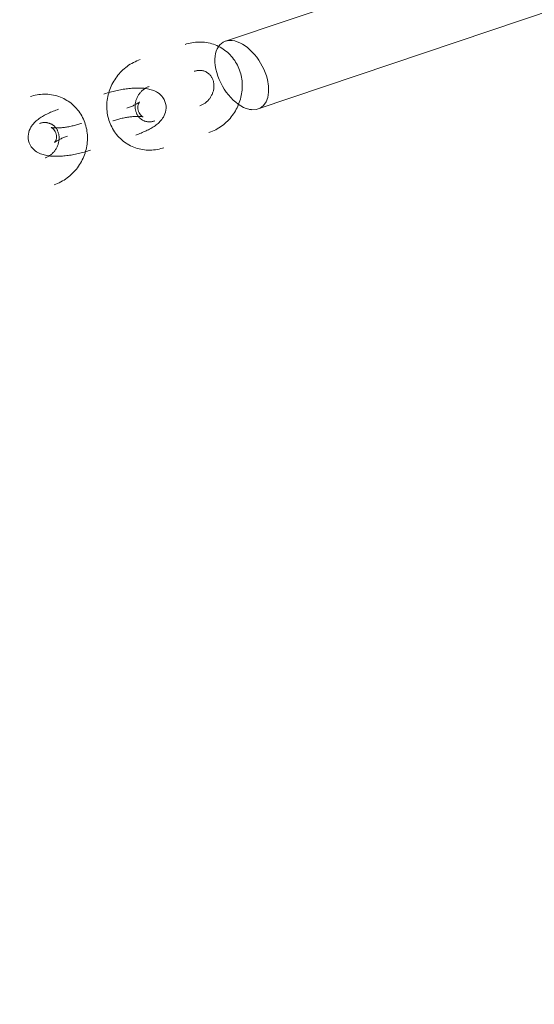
# Model space of a CAD drawing. Header units: millimetres. Extents: x -188930 to 271134, y -158090 to 283816.
# Tile 562 of 610: x 44724 to 44833, y 78927 to 79135. Entities that reach past the tile are written whole.
import ezdxf

# ---------------------------------------------------------------- set-up
doc = ezdxf.new("R2010")
doc.units = ezdxf.units.MM
doc.linetypes.add('AA_PRZERYWANA', pattern=[4, 3, -1])
doc.layers.add('A-DETL-1', color=5, linetype='AA_PRZERYWANA', lineweight=25)
doc.layers.add('I-FURN', color=30, linetype='Continuous', lineweight=9)

# ---------------------------------------------------------------- blocks, each defined once
blk = doc.blocks.new('LARSLAJ_hamak - LARSLAJ_hamak-V31-PZT-dwg')
at = {"layer": 'I-FURN'}
for p, q in [((-706.44, -242.45), (-910.13, -446.57)), ((-897.55, -456.35), (-693.86, -252.23))]:
    blk.add_line(p, q, dxfattribs=at)
at = {"layer": 'I-FURN', "flags": 128}
for points in [[(-674.9, -208.85), (-675.16, -209.13), (-675.42, -209.42), (-675.67, -209.72), (-675.9, -210.03), (-676.12, -210.35), (-676.33, -210.68), (-676.53, -211.01), (-676.72, -211.36), (-676.89, -211.7), (-677.05, -212.06), (-677.19, -212.42), (-677.32, -212.79), (-677.44, -213.16), (-677.55, -213.53), (-677.64, -213.91), (-677.72, -214.29), (-677.78, -214.68), (-677.83, -215.06), (-677.86, -215.45), (-677.88, -215.84), (-677.89, -216.23), (-677.88, -216.62), (-677.86, -217.01), (-677.82, -217.39), (-677.77, -217.78), (-677.71, -218.16), (-677.63, -218.55), (-677.54, -218.92), (-677.43, -219.3), (-677.31, -219.67), (-677.17, -220.03), (-677.02, -220.39), (-676.86, -220.74), (-676.69, -221.09), (-676.5, -221.43), (-676.3, -221.76), (-676.08, -222.08), (-675.86, -222.4), (-675.62, -222.7), (-675.37, -223), (-675.1, -223.28), (-674.83, -223.56), (-674.54, -223.82), (-674.25, -224.07), (-673.94, -224.31), (-673.63, -224.53), (-673.3, -224.74), (-672.97, -224.94), (-672.63, -225.12), (-672.28, -225.29), (-671.93, -225.44), (-671.56, -225.58), (-671.2, -225.7), (-670.82, -225.81), (-670.45, -225.9), (-670.07, -225.97), (-669.68, -226.03), (-669.37, -226.06)], [(-665.91, -214.79), (-666.24, -214.44), (-666.61, -214.15), (-666.99, -213.91), (-667.38, -213.73), (-667.75, -213.6), (-668.11, -213.51), (-668.46, -213.46), (-668.79, -213.44), (-669.1, -213.43), (-669.39, -213.45), (-669.68, -213.48), (-669.96, -213.52), (-670.22, -213.57), (-670.49, -213.63), (-670.75, -213.7), (-671, -213.78), (-671.26, -213.87), (-671.51, -213.96), (-671.76, -214.06), (-672.01, -214.16), (-672.26, -214.28), (-672.51, -214.4), (-672.77, -214.52), (-673.02, -214.65), (-673.27, -214.79), (-673.52, -214.93), (-673.78, -215.08), (-674.03, -215.23), (-674.29, -215.39), (-674.54, -215.56), (-674.79, -215.73), (-675.05, -215.9), (-675.3, -216.08), (-675.55, -216.26), (-675.8, -216.44), (-676.05, -216.63), (-676.3, -216.83), (-676.55, -217.03), (-676.79, -217.23), (-677.04, -217.43), (-677.28, -217.64), (-677.51, -217.84), (-677.75, -218.05), (-677.98, -218.27), (-678.2, -218.48), (-678.42, -218.7), (-678.56, -218.83)], [(-668.84, -220.08), (-668.97, -220.07), (-669.09, -220.05), (-669.21, -220.03), (-669.33, -220), (-669.45, -219.96), (-669.57, -219.92), (-669.69, -219.87), (-669.81, -219.82), (-669.93, -219.76), (-670.04, -219.7), (-670.16, -219.63), (-670.27, -219.56), (-670.38, -219.48), (-670.49, -219.39), (-670.59, -219.3), (-670.69, -219.21), (-670.79, -219.11), (-670.89, -219), (-670.99, -218.89), (-671.08, -218.77), (-671.16, -218.65), (-671.25, -218.52), (-671.33, -218.39), (-671.4, -218.25), (-671.47, -218.11), (-671.54, -217.97), (-671.6, -217.82), (-671.65, -217.66), (-671.7, -217.51), (-671.74, -217.35), (-671.78, -217.19), (-671.82, -217.03), (-671.84, -216.86), (-671.86, -216.69), (-671.88, -216.53), (-671.89, -216.36), (-671.89, -216.19), (-671.89, -216.02), (-671.87, -215.85), (-671.86, -215.68), (-671.84, -215.51), (-671.81, -215.34), (-671.77, -215.17), (-671.73, -215.01), (-671.69, -214.85), (-671.63, -214.69), (-671.58, -214.53), (-671.51, -214.38), (-671.44, -214.23), (-671.37, -214.08), (-671.29, -213.94), (-671.21, -213.8), (-671.12, -213.67), (-671.03, -213.54), (-670.94, -213.41), (-670.84, -213.3), (-670.74, -213.18), (-670.65, -213.09)], [(-665.91, -214.79), (-665.63, -215.18), (-665.4, -215.59), (-665.24, -216.01), (-665.13, -216.42), (-665.07, -216.82), (-665.05, -217.19), (-665.06, -217.54), (-665.09, -217.86), (-665.14, -218.17), (-665.21, -218.46), (-665.29, -218.73), (-665.38, -219), (-665.48, -219.25), (-665.59, -219.5), (-665.7, -219.74), (-665.83, -219.98), (-665.95, -220.22), (-666.09, -220.45), (-666.23, -220.68), (-666.38, -220.91), (-666.54, -221.13), (-666.7, -221.36), (-666.87, -221.58), (-667.04, -221.81), (-667.22, -222.03), (-667.41, -222.26), (-667.6, -222.48), (-667.8, -222.7), (-668, -222.92), (-668.2, -223.15), (-668.42, -223.37), (-668.62, -223.57)], [(-671.01, -216.94), (-671.03, -216.97), (-671.05, -217.01), (-671.08, -217.08), (-671.12, -217.15), (-671.16, -217.24), (-671.22, -217.34), (-671.29, -217.45), (-671.37, -217.56), (-671.45, -217.69), (-671.54, -217.82), (-671.64, -217.95), (-671.75, -218.09), (-671.87, -218.24), (-672, -218.39), (-672.13, -218.54), (-672.26, -218.7), (-672.41, -218.86), (-672.56, -219.02), (-672.71, -219.18), (-672.86, -219.33)], [(-670.52, -218.64), (-670.7, -218.38), (-670.84, -218.12), (-670.94, -217.87), (-671.01, -217.63), (-671.04, -217.43), (-671.05, -217.27), (-671.04, -217.13), (-671.03, -217.04), (-671.02, -216.97), (-671.01, -216.94), (-671.01, -216.92)], [(-670.52, -218.64), (-670.3, -218.86), (-670.07, -219.05), (-669.84, -219.19), (-669.62, -219.3), (-669.42, -219.36), (-669.26, -219.4), (-669.13, -219.42), (-669.04, -219.43), (-668.97, -219.43), (-668.93, -219.43), (-668.92, -219.43)], [(-668.93, -219.43), (-668.96, -219.44), (-669.01, -219.45), (-669.08, -219.47), (-669.16, -219.49), (-669.26, -219.52), (-669.36, -219.56), (-669.48, -219.61), (-669.61, -219.66), (-669.75, -219.73), (-669.89, -219.79), (-670.04, -219.87), (-670.2, -219.95), (-670.37, -220.04), (-670.54, -220.14), (-670.71, -220.24), (-670.89, -220.35), (-671.07, -220.46), (-671.25, -220.58), (-671.44, -220.7), (-671.63, -220.83), (-671.82, -220.96), (-672.01, -221.1), (-672.2, -221.24), (-672.39, -221.39), (-672.58, -221.54), (-672.77, -221.69), (-672.96, -221.84), (-673.15, -222), (-673.33, -222.16), (-673.51, -222.32), (-673.69, -222.48), (-673.87, -222.64), (-674.04, -222.81), (-674.21, -222.97), (-674.31, -223.07)], [(-666.34, -219.1), (-666.45, -219.21), (-666.56, -219.3), (-666.67, -219.4), (-666.79, -219.48), (-666.9, -219.57), (-667.02, -219.64), (-667.14, -219.71), (-667.26, -219.77), (-667.38, -219.83), (-667.51, -219.88), (-667.63, -219.93), (-667.76, -219.97), (-667.88, -220), (-668.01, -220.03), (-668.13, -220.06), (-668.26, -220.07), (-668.38, -220.09), (-668.51, -220.09), (-668.63, -220.09), (-668.75, -220.09), (-668.84, -220.08)], [(-684.93, -223.48), (-685.32, -223.46), (-685.71, -223.45), (-686.09, -223.46), (-686.48, -223.48), (-686.87, -223.53), (-687.25, -223.58), (-687.63, -223.66), (-688, -223.75), (-688.38, -223.86), (-688.74, -223.98), (-689.1, -224.12), (-689.46, -224.28), (-689.81, -224.45), (-690.15, -224.63), (-690.48, -224.83), (-690.81, -225.04), (-691.12, -225.26), (-691.43, -225.5), (-691.72, -225.75), (-692.01, -226.01), (-692.21, -226.2)], [(-679.41, -240.69), (-679.14, -240.41), (-678.88, -240.12), (-678.64, -239.82), (-678.4, -239.51), (-678.18, -239.19), (-677.97, -238.86), (-677.77, -238.53), (-677.59, -238.19), (-677.42, -237.84), (-677.26, -237.48), (-677.11, -237.12), (-676.98, -236.76), (-676.86, -236.39), (-676.76, -236.01), (-676.66, -235.63), (-676.59, -235.25), (-676.52, -234.87), (-676.48, -234.48), (-676.44, -234.09), (-676.42, -233.7), (-676.41, -233.31), (-676.42, -232.92), (-676.44, -232.54), (-676.48, -232.15), (-676.53, -231.76), (-676.6, -231.38), (-676.67, -231), (-676.77, -230.62), (-676.87, -230.25), (-677, -229.88), (-677.13, -229.51), (-677.28, -229.15), (-677.44, -228.8), (-677.62, -228.45), (-677.8, -228.12), (-678.01, -227.78), (-678.22, -227.46), (-678.45, -227.15), (-678.69, -226.84), (-678.94, -226.55), (-679.2, -226.26), (-679.47, -225.99), (-679.76, -225.73), (-680.05, -225.48), (-680.36, -225.24), (-680.68, -225.01), (-681, -224.8), (-681.33, -224.6), (-681.67, -224.42), (-682.02, -224.25), (-682.38, -224.1), (-682.74, -223.96), (-683.11, -223.84), (-683.48, -223.74), (-683.86, -223.65), (-684.24, -223.57), (-684.62, -223.52), (-684.93, -223.48)], [(-669.37, -226.06), (-668.98, -226.08), (-668.6, -226.09), (-668.21, -226.08), (-667.82, -226.06), (-667.44, -226.02), (-667.06, -225.96), (-666.68, -225.88), (-666.3, -225.79), (-665.93, -225.68), (-665.56, -225.56), (-665.2, -225.42), (-664.85, -225.27), (-664.5, -225.1), (-664.16, -224.91), (-663.82, -224.72), (-663.5, -224.51), (-663.18, -224.28), (-662.88, -224.05), (-662.58, -223.8), (-662.29, -223.54), (-662.09, -223.34)], [(-688.39, -234.75), (-688.68, -234.36), (-688.9, -233.95), (-689.07, -233.53), (-689.17, -233.12), (-689.24, -232.73), (-689.26, -232.36), (-689.25, -232.01), (-689.21, -231.68), (-689.16, -231.37), (-689.09, -231.08), (-689.01, -230.81), (-688.92, -230.54), (-688.82, -230.29), (-688.72, -230.04), (-688.6, -229.8), (-688.48, -229.56), (-688.35, -229.33), (-688.21, -229.1), (-688.07, -228.87), (-687.92, -228.64), (-687.76, -228.41), (-687.6, -228.18), (-687.43, -227.96), (-687.26, -227.73), (-687.08, -227.51), (-686.89, -227.29), (-686.7, -227.06), (-686.51, -226.84), (-686.31, -226.62), (-686.1, -226.4), (-685.89, -226.18), (-685.69, -225.97)], [(-685.37, -230.11), (-685.34, -230.11), (-685.29, -230.1), (-685.22, -230.08), (-685.14, -230.05), (-685.05, -230.02), (-684.94, -229.98), (-684.82, -229.93), (-684.69, -229.88), (-684.56, -229.82), (-684.41, -229.75), (-684.26, -229.67), (-684.1, -229.59), (-683.94, -229.5), (-683.77, -229.41), (-683.59, -229.31), (-683.42, -229.2), (-683.23, -229.09), (-683.05, -228.97), (-682.86, -228.84), (-682.67, -228.71), (-682.48, -228.58), (-682.29, -228.44), (-682.1, -228.3), (-681.91, -228.16), (-681.72, -228.01), (-681.53, -227.86), (-681.34, -227.7), (-681.16, -227.54), (-680.97, -227.39), (-680.79, -227.22), (-680.61, -227.06), (-680.43, -226.9), (-680.26, -226.74), (-680.09, -226.57), (-679.99, -226.47)], [(-688.39, -234.75), (-688.06, -235.1), (-687.7, -235.4), (-687.31, -235.63), (-686.93, -235.81), (-686.55, -235.94), (-686.19, -236.03), (-685.84, -236.08), (-685.52, -236.11), (-685.21, -236.11), (-684.91, -236.1), (-684.62, -236.07), (-684.35, -236.03), (-684.08, -235.97), (-683.82, -235.91), (-683.56, -235.84), (-683.3, -235.76), (-683.05, -235.68), (-682.79, -235.58), (-682.54, -235.48), (-682.29, -235.38), (-682.04, -235.27), (-681.79, -235.15), (-681.54, -235.02), (-681.29, -234.89), (-681.03, -234.75), (-680.78, -234.61), (-680.53, -234.46), (-680.27, -234.31), (-680.02, -234.15), (-679.76, -233.99), (-679.51, -233.82), (-679.26, -233.64), (-679, -233.47), (-678.75, -233.28), (-678.5, -233.1), (-678.25, -232.91), (-678, -232.71), (-677.75, -232.52), (-677.51, -232.32), (-677.27, -232.11), (-677.03, -231.91), (-676.79, -231.7), (-676.56, -231.49), (-676.33, -231.28), (-676.1, -231.06), (-675.88, -230.84), (-675.75, -230.71)], [(-687.96, -230.44), (-687.86, -230.34), (-687.75, -230.24), (-687.63, -230.15), (-687.52, -230.06), (-687.4, -229.98), (-687.28, -229.9), (-687.16, -229.83), (-687.04, -229.77), (-686.92, -229.71), (-686.8, -229.66), (-686.67, -229.61), (-686.55, -229.57), (-686.42, -229.54), (-686.3, -229.51), (-686.17, -229.49), (-686.05, -229.47), (-685.92, -229.46), (-685.8, -229.45), (-685.67, -229.45), (-685.55, -229.45), (-685.46, -229.46)], [(-685.46, -229.46), (-685.34, -229.47), (-685.21, -229.49), (-685.09, -229.52), (-684.97, -229.55), (-684.85, -229.58), (-684.73, -229.62), (-684.61, -229.67), (-684.49, -229.72), (-684.38, -229.78), (-684.26, -229.84), (-684.15, -229.91), (-684.04, -229.98), (-683.93, -230.06), (-683.82, -230.15), (-683.71, -230.24), (-683.61, -230.34), (-683.51, -230.44), (-683.41, -230.54), (-683.32, -230.66), (-683.23, -230.77), (-683.14, -230.9), (-683.06, -231.02), (-682.98, -231.16), (-682.9, -231.29), (-682.83, -231.43), (-682.77, -231.58), (-682.71, -231.73), (-682.65, -231.88), (-682.6, -232.03), (-682.56, -232.19), (-682.52, -232.35), (-682.49, -232.52), (-682.46, -232.68), (-682.44, -232.85), (-682.43, -233.02), (-682.42, -233.19), (-682.41, -233.36), (-682.42, -233.53), (-682.43, -233.7), (-682.44, -233.87), (-682.47, -234.03), (-682.5, -234.2), (-682.53, -234.37), (-682.57, -234.53), (-682.62, -234.7), (-682.67, -234.85), (-682.73, -235.01), (-682.79, -235.17), (-682.86, -235.32), (-682.93, -235.46), (-683.01, -235.6), (-683.09, -235.74), (-683.18, -235.88), (-683.27, -236), (-683.37, -236.13), (-683.47, -236.25), (-683.57, -236.36), (-683.65, -236.45)], [(-683.79, -230.91), (-684, -230.68), (-684.23, -230.49), (-684.47, -230.35), (-684.69, -230.25), (-684.88, -230.18), (-685.04, -230.14), (-685.17, -230.12), (-685.27, -230.11), (-685.33, -230.11), (-685.37, -230.11), (-685.38, -230.12)], [(-683.79, -230.91), (-683.6, -231.16), (-683.46, -231.42), (-683.36, -231.68), (-683.3, -231.91), (-683.27, -232.11), (-683.26, -232.28), (-683.26, -232.41), (-683.27, -232.51), (-683.28, -232.57), (-683.29, -232.61), (-683.29, -232.62)], [(-683.29, -232.61), (-683.28, -232.58), (-683.26, -232.53), (-683.23, -232.47), (-683.19, -232.39), (-683.14, -232.3), (-683.08, -232.21), (-683.01, -232.1), (-682.94, -231.98), (-682.85, -231.86), (-682.76, -231.73), (-682.66, -231.59), (-682.55, -231.45), (-682.43, -231.3), (-682.31, -231.15), (-682.18, -231), (-682.04, -230.85), (-681.9, -230.69), (-681.75, -230.53), (-681.59, -230.37), (-681.44, -230.21)], [(-699.34, -233.35), (-699.61, -233.62), (-699.87, -233.92), (-700.11, -234.22), (-700.35, -234.52), (-700.57, -234.84), (-700.78, -235.17), (-700.98, -235.5), (-701.16, -235.85), (-701.33, -236.2), (-701.49, -236.55), (-701.64, -236.91), (-701.77, -237.28), (-701.89, -237.65), (-701.99, -238.02), (-702.08, -238.4), (-702.16, -238.78), (-702.22, -239.17), (-702.27, -239.55), (-702.31, -239.94), (-702.33, -240.33), (-702.33, -240.72), (-702.33, -241.11), (-702.3, -241.5), (-702.27, -241.89), (-702.22, -242.27), (-702.15, -242.66), (-702.07, -243.04), (-701.98, -243.41), (-701.87, -243.79), (-701.75, -244.16), (-701.62, -244.52), (-701.47, -244.88), (-701.31, -245.23), (-701.13, -245.58), (-700.94, -245.92), (-700.74, -246.25), (-700.53, -246.57), (-700.3, -246.89), (-700.06, -247.19), (-699.81, -247.49), (-699.55, -247.77), (-699.27, -248.05), (-698.99, -248.31), (-698.69, -248.56), (-698.39, -248.8), (-698.07, -249.02), (-697.75, -249.23), (-697.42, -249.43), (-697.07, -249.61), (-696.73, -249.78), (-696.37, -249.93), (-696.01, -250.07), (-695.64, -250.19), (-695.27, -250.3), (-694.89, -250.39), (-694.51, -250.46), (-694.13, -250.52), (-693.81, -250.55)], [(-693.29, -244.57), (-693.41, -244.56), (-693.54, -244.54), (-693.66, -244.52), (-693.78, -244.49), (-693.9, -244.45), (-694.02, -244.41), (-694.14, -244.36), (-694.26, -244.31), (-694.37, -244.26), (-694.49, -244.19), (-694.6, -244.12), (-694.71, -244.05), (-694.82, -243.97), (-694.93, -243.89), (-695.04, -243.79), (-695.14, -243.7), (-695.24, -243.6), (-695.34, -243.49), (-695.43, -243.38), (-695.52, -243.26), (-695.61, -243.14), (-695.69, -243.01), (-695.77, -242.88), (-695.85, -242.74), (-695.92, -242.6), (-695.98, -242.46), (-696.04, -242.31), (-696.1, -242.16), (-696.15, -242), (-696.19, -241.84), (-696.23, -241.68), (-696.26, -241.52), (-696.29, -241.35), (-696.31, -241.19), (-696.32, -241.02), (-696.33, -240.85), (-696.33, -240.68), (-696.33, -240.51), (-696.32, -240.34), (-696.3, -240.17), (-696.28, -240), (-696.25, -239.83), (-696.22, -239.67), (-696.18, -239.5), (-696.13, -239.34), (-696.08, -239.18), (-696.02, -239.02), (-695.96, -238.87), (-695.89, -238.72), (-695.82, -238.57), (-695.74, -238.43), (-695.66, -238.29), (-695.57, -238.16), (-695.48, -238.03), (-695.38, -237.91), (-695.28, -237.79), (-695.18, -237.67), (-695.09, -237.58)], [(-690.78, -243.59), (-690.89, -243.7), (-691, -243.8), (-691.12, -243.89), (-691.23, -243.98), (-691.35, -244.06), (-691.47, -244.13), (-691.59, -244.2), (-691.71, -244.26), (-691.83, -244.32), (-691.95, -244.37), (-692.08, -244.42), (-692.2, -244.46), (-692.33, -244.49), (-692.45, -244.52), (-692.58, -244.55), (-692.7, -244.56), (-692.83, -244.58), (-692.95, -244.58), (-693.08, -244.58), (-693.2, -244.58), (-693.29, -244.57)], [(-693.81, -250.55), (-693.43, -250.58), (-693.04, -250.58), (-692.65, -250.58), (-692.27, -250.55), (-691.88, -250.51), (-691.5, -250.45), (-691.12, -250.37), (-690.74, -250.28), (-690.37, -250.17), (-690.01, -250.05), (-689.65, -249.91), (-689.29, -249.76), (-688.94, -249.59), (-688.6, -249.41), (-688.27, -249.21), (-687.94, -249), (-687.63, -248.77), (-687.32, -248.54), (-687.02, -248.29), (-686.74, -248.03), (-686.54, -247.83)]]:
    blk.add_lwpolyline(points, dxfattribs=at)
at = {"layer": 'I-FURN'}
for start_param, end_param in [(5.887099, 8.927636), (2.644451, 5.786043)]:
    blk.add_ellipse((-700.15, -247.34), major_axis=(-6.63, 4.48), ratio=0.59071, start_param=start_param, end_param=end_param, dxfattribs=at)
blk.add_open_spline([(-705.24, -241.7), (-705.16, -241.67), (-704.99, -241.61), (-704.81, -241.56), (-704.71, -241.54)], degree=3, dxfattribs=at)

msp = doc.modelspace()

# ---------------------------------------------------------------- linework, layer by layer
at = {"layer": 'A-DETL-1'}
msp.add_arc((41477.35, 67739.67), 13801.5, 353.495703, 77.182857, dxfattribs=at)

# ---------------------------------------------------------------- block references
at = {"layer": 'I-FURN', "rotation": 153.5634422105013}
msp.add_blockref('LARSLAJ_hamak - LARSLAJ_hamak-V31-PZT-dwg', (44034.39, 79213.57), dxfattribs=at)

doc.saveas('drawing.dxf')
